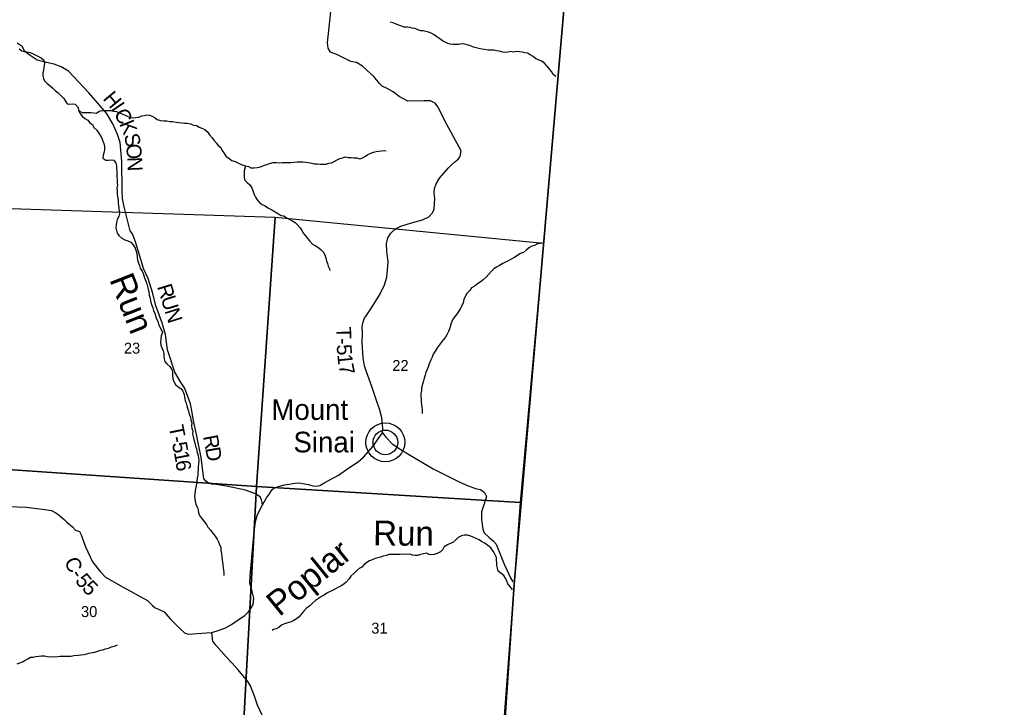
# Model space of a CAD drawing. Extents: x 1578669 to 1989827, y 208020 to 553079.
# Drawn here: x 1876425 to 1896411, y 410909 to 424792 of the extents above; entities that cross this region are included whole.
import ezdxf

# ---------------------------------------------------------------- set-up
doc = ezdxf.new("R2010")
doc.units = 0
for name, color, linetype in [('GM_X_Adjacent_County', 7, 'Continuous'), ('GM_X_County', 7, 'Continuous'), ('GM_X_County_Road', 7, 'Continuous'), ('GM_X_County_Road_Text', 7, 'Continuous'), ('GM_X_Minor_River', 7, 'Continuous'), ('GM_X_Minor_River_Text', 7, 'Continuous'), ('GM_X_Section', 7, 'Continuous'), ('GM_X_Section_Text', 7, 'Continuous'), ('GM_X_Township', 7, 'Continuous'), ('GM_X_Township_Road', 7, 'Continuous'), ('GM_X_Township_Road_Text', 7, 'Continuous'), ('GM_X_Unincorporated', 7, 'Continuous'), ('GM_X_Unincorporated_Location', 7, 'Continuous'), ('GM_X_Unincorporated_Text', 7, 'Continuous')]:
    doc.layers.add(name, color=color, linetype=linetype)

msp = doc.modelspace()

# ---------------------------------------------------------------- linework, layer by layer
at = {"layer": 'GM_X_Adjacent_County'}
msp.add_lwpolyline([(1884660, 393564), (1885146, 398934), (1885355, 401744), (1885513, 404405), (1886146, 409645), (1886177, 409905), (1886413, 413391), (1887490, 425854), (1892420, 425479), (1892905, 425441), (1893501, 433286), (1893540, 433796), (1894011, 439989), (1894010, 440034), (1894544, 439988), (1899062, 439699)], dxfattribs=at)
at = {"layer": 'GM_X_County'}
msp.add_lwpolyline([(1845065, 429025), (1849204, 428734), (1850126, 428641), (1858888, 428068), (1862193, 427760), (1872061, 427042), (1872750, 426991), (1874591, 426852), (1881971, 426273), (1887490, 425854), (1886413, 413391), (1886177, 409905), (1886146, 409645), (1885513, 404405), (1885355, 401744), (1885146, 398934), (1884660, 393564)], dxfattribs=at)
at = {"layer": 'GM_X_County_Road'}
for points in [[(1876198, 414963), (1876554, 414947), (1876930, 414903), (1877068, 414882), (1877156, 414836), (1877225, 414783), (1877325, 414695), (1877372, 414644), (1877490, 414549), (1877553, 414487), (1877629, 414456), (1877665, 414392), (1877749, 414147), (1877892, 413844), (1878047, 413650), (1878158, 413536), (1878511, 413335), (1879007, 413064), (1879059, 413012), (1879108, 412961), (1879160, 412919), (1879226, 412892), (1879338, 412832), (1879465, 412693), (1879598, 412556), (1879660, 412501), (1879753, 412413), (1879829, 412386), (1880195, 412412), (1880307, 412419), (1880433, 412456), (1880566, 412504), (1880702, 412578), (1880839, 412673), (1880973, 412761), (1881043, 412836), (1881090, 412900), (1881136, 412986), (1881149, 413112), (1881116, 413249), (1881069, 413413), (1881080, 413565), (1881151, 414381), (1881184, 414661), (1881229, 414799), (1881328, 414993), (1881407, 415139), (1881467, 415221), (1881518, 415296), (1881562, 415340), (1881648, 415364), (1881774, 415397), (1881869, 415413), (1881979, 415436), (1882025, 415440), (1882099, 415431), (1882177, 415419), (1882256, 415405), (1882346, 415382), (1882416, 415372), (1882486, 415385), (1882589, 415445), (1882860, 415595), (1883072, 415741), (1883257, 415866), (1883368, 415961), (1883561, 416179), (1883666, 416332), (1883750, 416450), (1883820, 416362), (1883949, 416229), (1884163, 416089)], [(1884163, 416089), (1884170, 416084), (1884230, 416045), (1884772, 415725), (1885261, 415482), (1885450, 415394), (1885630, 415329), (1885732, 415307), (1885813, 415248), (1885849, 415162), (1885794, 414976), (1885753, 414854), (1885748, 414703), (1885777, 414503), (1885802, 414428), (1885898, 414344), (1885995, 414261), (1886049, 414201), (1886206, 413801), (1886337, 413519), (1886385, 413444)]]:
    msp.add_lwpolyline(points, dxfattribs=at)
at = {"layer": 'GM_X_Minor_River'}
for points in [[(1887253, 423645), (1887197, 423690), (1887163, 423749), (1887110, 423814), (1887065, 423867), (1887015, 423922), (1886960, 423959), (1886904, 423985), (1886851, 424002), (1886794, 424051), (1886734, 424083), (1886683, 424116), (1886627, 424123), (1886572, 424136), (1886516, 424142), (1886450, 424149), (1886396, 424140), (1886342, 424153), (1886290, 424141), (1886238, 424134), (1886180, 424141), (1886108, 424159), (1886054, 424168), (1885999, 424175), (1885947, 424176), (1885883, 424180), (1885813, 424191), (1885755, 424196), (1885698, 424214), (1885644, 424227), (1885590, 424242), (1885529, 424266), (1885459, 424289), (1885408, 424302), (1885356, 424306), (1885286, 424295), (1885232, 424296), (1885176, 424293), (1885120, 424297), (1885068, 424310), (1885017, 424337), (1884965, 424370), (1884906, 424410), (1884851, 424449), (1884794, 424486), (1884737, 424520), (1884683, 424543), (1884628, 424556), (1884576, 424569), (1884524, 424572), (1884464, 424592), (1884409, 424619), (1884351, 424624), (1884300, 424637), (1884248, 424643), (1884188, 424646), (1884134, 424665), (1884083, 424684), (1884027, 424704), (1883964, 424733), (1883908, 424744), (1883906, 424746)], [(1876410, 424207), (1876463, 424166), (1876514, 424149), (1876574, 424146), (1876630, 424134), (1876681, 424109), (1876749, 424076), (1876855, 424025), (1876908, 423976), (1876921, 423908), (1876907, 423836), (1876902, 423770), (1876893, 423718), (1876887, 423660), (1876906, 423608), (1876921, 423557), (1876978, 423508), (1877037, 423460), (1877093, 423409), (1877144, 423358), (1877201, 423319), (1877258, 423253), (1877315, 423200), (1877350, 423147), (1877380, 423096), (1877434, 423091), (1877488, 423096), (1877544, 423089), (1877607, 423021), (1877611, 422963)], [(1877611, 422963), (1877636, 422904), (1877685, 422843), (1877738, 422800), (1877797, 422763), (1877842, 422712), (1877893, 422678), (1877923, 422618), (1877978, 422564), (1878021, 422503), (1878058, 422450), (1878082, 422398), (1878103, 422341), (1878122, 422291), (1878137, 422232), (1878135, 422178), (1878132, 422122), (1878109, 422061), (1878103, 421997), (1878162, 421955), (1878219, 421960), (1878271, 421965), (1878326, 421958), (1878367, 421895), (1878376, 421839), (1878379, 421788), (1878384, 421738), (1878386, 421674), (1878387, 421620), (1878394, 421568), (1878390, 421508), (1878399, 421453), (1878386, 421400), (1878394, 421337), (1878391, 421273), (1878398, 421221), (1878410, 421157), (1878411, 421097), (1878418, 421038), (1878422, 420978), (1878435, 420924), (1878442, 420874), (1878427, 420820), (1878391, 420757), (1878380, 420705), (1878373, 420645), (1878362, 420591), (1878378, 420537), (1878393, 420484), (1878428, 420433), (1878489, 420380), (1878548, 420351), (1878606, 420327), (1878667, 420304), (1878716, 420249), (1878756, 420182), (1878775, 420121), (1878786, 420071), (1878796, 420001), (1878803, 419938), (1878822, 419878), (1878840, 419827), (1878859, 419773), (1878894, 419718), (1878917, 419668), (1878945, 419579), (1878971, 419514), (1878988, 419462), (1879007, 419405), (1879018, 419351), (1879034, 419294), (1879039, 419232), (1879056, 419170), (1879068, 419107), (1879087, 419043), (1879113, 418974), (1879128, 418920), (1879156, 418849), (1879175, 418777), (1879213, 418704), (1879228, 418645), (1879256, 418587), (1879285, 418526), (1879308, 418475), (1879278, 418410), (1879277, 418348), (1879264, 418282), (1879272, 418220), (1879295, 418165), (1879324, 418104), (1879334, 418054), (1879335, 417998), (1879338, 417944), (1879357, 417893), (1879392, 417843), (1879453, 417793), (1879493, 417728), (1879510, 417672), (1879509, 417614), (1879515, 417541), (1879534, 417485)], [(1877611, 422963), (1877684, 422917), (1877742, 422920), (1877802, 422917), (1877860, 422921), (1877918, 422914), (1877972, 422903), (1878027, 422946), (1878083, 422959), (1878135, 422959), (1878203, 422962), (1878255, 422963), (1878321, 422949), (1878375, 422942), (1878440, 422915), (1878503, 422883), (1878581, 422853), (1878640, 422822), (1878704, 422815), (1878764, 422819), (1878826, 422824), (1878887, 422853), (1878939, 422860), (1878989, 422870), (1879045, 422865), (1879096, 422848), (1879148, 422821), (1879201, 422780), (1879264, 422760), (1879334, 422749), (1879394, 422749), (1879454, 422736), (1879510, 422739), (1879582, 422727), (1879633, 422718), (1879697, 422713), (1879753, 422703), (1879807, 422704), (1879871, 422689), (1879934, 422665), (1879996, 422656), (1880049, 422625), (1880103, 422606), (1880164, 422576), (1880215, 422527), (1880258, 422468), (1880310, 422411), (1880345, 422358), (1880400, 422303), (1880433, 422250), (1880486, 422212), (1880505, 422158), (1880545, 422103), (1880588, 422038), (1880651, 421993), (1880708, 421953), (1880777, 421928), (1880829, 421902), (1880884, 421879), (1880936, 421858), (1880987, 421843), (1881043, 421826), (1881094, 421804), (1881160, 421799), (1881221, 421808), (1881289, 421824), (1881349, 421847), (1881414, 421870), (1881470, 421890), (1881545, 421907), (1881607, 421911), (1881665, 421906), (1881723, 421913), (1881777, 421908), (1881843, 421908), (1881897, 421911), (1881957, 421914), (1882019, 421920), (1882143, 421921), (1882195, 421916), (1882257, 421909), (1882322, 421897), (1882378, 421882), (1882434, 421881), (1882492, 421876), (1882542, 421877), (1882610, 421877), (1882664, 421894), (1882722, 421903), (1882777, 421933), (1882838, 421962), (1882892, 421991), (1882945, 422004), (1883003, 422021), (1883059, 422011), (1883117, 422012), (1883170, 422003), (1883236, 422005), (1883296, 421986), (1883350, 422005), (1883405, 422040)], [(1883405, 422040), (1883458, 422069), (1883513, 422099), (1883569, 422118), (1883621, 422135), (1883671, 422140), (1883732, 422147), (1883782, 422150), (1883828, 422148)], [(1880982, 421845), (1880959, 421739), (1880958, 421679), (1880954, 421621), (1880963, 421559), (1881018, 421504), (1881069, 421461), (1881109, 421396), (1881140, 421325), (1881160, 421264), (1881185, 421212), (1881222, 421155), (1881269, 421104), (1881322, 421062), (1881381, 421033), (1881434, 420994), (1881513, 420954), (1881582, 420910), (1881640, 420879), (1881701, 420840), (1881756, 420831), (1881810, 420795), (1881869, 420766), (1881920, 420737), (1881985, 420695), (1882036, 420650), (1882085, 420591), (1882122, 420538), (1882156, 420479), (1882197, 420426), (1882238, 420375), (1882281, 420322), (1882336, 420263), (1882389, 420234), (1882448, 420198), (1882505, 420151), (1882558, 420096), (1882584, 420041), (1882605, 419985), (1882622, 419918), (1882639, 419868), (1882657, 419815), (1882684, 419761), (1882689, 419726)], [(1886960, 420286), (1886923, 420277), (1886870, 420259), (1886820, 420234), (1886770, 420217), (1886719, 420194), (1886660, 420147), (1886599, 420094), (1886542, 420070), (1886488, 420037), (1886418, 419988), (1886352, 419958), (1886301, 419931), (1886249, 419906), (1886180, 419869), (1886115, 419827), (1886056, 419798), (1886001, 419761), (1885950, 419716), (1885897, 419655), (1885842, 419596), (1885787, 419540), (1885726, 419495), (1885671, 419458), (1885606, 419407), (1885551, 419377), (1885516, 419325), (1885458, 419267), (1885419, 419205), (1885396, 419142), (1885378, 419078), (1885355, 419016), (1885321, 418953), (1885264, 418870), (1885218, 418803), (1885169, 418748), (1885150, 418697), (1885124, 418627), (1885109, 418561), (1885083, 418496), (1885060, 418440), (1885023, 418385), (1884980, 418330), (1884938, 418277), (1884899, 418218), (1884854, 418166), (1884814, 418097), (1884775, 418036), (1884754, 417978), (1884727, 417925), (1884697, 417846), (1884671, 417782), (1884654, 417726), (1884629, 417671), (1884612, 417615), (1884592, 417553), (1884572, 417470), (1884555, 417410), (1884540, 417354), (1884537, 417302), (1884527, 417247), (1884526, 417186), (1884529, 417134), (1884532, 417078), (1884536, 417018), (1884543, 416966), (1884550, 416912), (1884555, 416861), (1884554, 416841)], [(1879534, 417485), (1879570, 417426), (1879623, 417379), (1879676, 417344), (1879715, 417291), (1879746, 417226), (1879751, 417170), (1879763, 417105), (1879784, 417049), (1879799, 416997), (1879812, 416946), (1879832, 416890), (1879847, 416825), (1879876, 416769), (1879878, 416712), (1879899, 416654), (1879896, 416594), (1879902, 416538), (1879917, 416483), (1879914, 416431), (1879925, 416373), (1879941, 416316), (1879958, 416250), (1879972, 416182), (1879993, 416125), (1880007, 416053), (1880026, 415994), (1880035, 415938), (1880040, 415888), (1880034, 415826), (1880031, 415762), (1880030, 415706), (1880024, 415654), (1880019, 415592), (1880010, 415536), (1880000, 415474), (1879991, 415422), (1879980, 415354), (1879970, 415286), (1879959, 415227), (1879954, 415171), (1879961, 415120), (1879969, 415068), (1879982, 415002), (1880011, 414945), (1880025, 414887), (1880034, 414834), (1880057, 414782), (1880096, 414725), (1880140, 414666), (1880195, 414601), (1880226, 414542), (1880278, 414483), (1880321, 414426), (1880373, 414362), (1880410, 414303), (1880437, 414251), (1880458, 414192), (1880484, 414132), (1880487, 414077), (1880500, 414013), (1880506, 413947), (1880513, 413885), (1880523, 413786), (1880533, 413728), (1880542, 413674), (1880549, 413624), (1880548, 413573), (1880544, 413572)], [(1886377, 413282), (1886328, 413350), (1886281, 413403), (1886260, 413455), (1886239, 413514), (1886201, 413571), (1886146, 413610), (1886091, 413659), (1886072, 413714), (1886063, 413770), (1886062, 413826), (1886056, 413876), (1886053, 413934), (1886015, 414011), (1885984, 414062), (1885937, 414127), (1885878, 414177), (1885823, 414216), (1885754, 414255), (1885701, 414289), (1885645, 414314), (1885586, 414345), (1885533, 414362), (1885467, 414386), (1885401, 414385), (1885345, 414371), (1885282, 414334), (1885231, 414291), (1885174, 414236), (1885115, 414218), (1885061, 414191), (1884998, 414150), (1884967, 414097), (1884920, 414044), (1884857, 414011), (1884798, 413994), (1884744, 413989), (1884692, 413993), (1884637, 414022), (1884577, 414009), (1884518, 413994), (1884468, 413976), (1884412, 413971), (1884360, 413982), (1884301, 413999), (1884233, 413995), (1884169, 414002), (1884108, 413992), (1884056, 413991), (1884001, 413994), (1883943, 413991), (1883883, 413993), (1883828, 413974), (1883766, 413961), (1883711, 413942), (1883653, 413928), (1883603, 413913), (1883544, 413888), (1883488, 413867), (1883437, 413830), (1883382, 413791), (1883335, 413734), (1883282, 413709), (1883221, 413657), (1883170, 413612), (1883113, 413557), (1883076, 413504), (1883020, 413437), (1882967, 413392), (1882913, 413361), (1882852, 413328), (1882799, 413300), (1882738, 413263), (1882684, 413238), (1882629, 413211), (1882572, 413174), (1882516, 413144), (1882461, 413107), (1882396, 413064), (1882339, 413007), (1882282, 412957), (1882212, 412902), (1882157, 412839), (1882108, 412786), (1882067, 412735), (1882014, 412694), (1881957, 412657), (1881905, 412636), (1881840, 412612), (1881774, 412591), (1881711, 412567), (1881654, 412522), (1881601, 412493), (1881547, 412478), (1881523, 412459)], [(1876372, 411785), (1876427, 411802), (1876477, 411825), (1876534, 411857), (1876587, 411888), (1876643, 411919), (1876697, 411918), (1876750, 411933), (1876806, 411942), (1876862, 411944), (1876922, 411945), (1877007, 411927), (1877058, 411934), (1877117, 411925), (1877184, 411935), (1877236, 411940), (1877294, 411941), (1877354, 411940), (1877412, 411942), (1877464, 411943), (1877518, 411950), (1877604, 411962), (1877660, 411969), (1877722, 411975), (1877777, 411986), (1877829, 412003), (1877885, 412012), (1877939, 412019), (1877998, 412043), (1878052, 412058), (1878103, 412071), (1878153, 412090), (1878215, 412103), (1878278, 412129), (1878328, 412144), (1878388, 412159), (1878395, 412167)]]:
    msp.add_lwpolyline(points, dxfattribs=at)
at = {"layer": 'GM_X_Section'}
for points in [[(1876234, 420979), (1881581, 420807), (1881208, 415364), (1875881, 415732)], [(1881581, 420807), (1887006, 420282), (1886535, 415042), (1881208, 415364)], [(1875881, 415732), (1881208, 415364), (1880920, 410149), (1880684, 410164), (1875642, 410537)], [(1881208, 415364), (1886535, 415042), (1886125, 409654), (1880920, 410149)]]:
    msp.add_lwpolyline(points, close=True, dxfattribs=at)
at = {"layer": 'GM_X_Township'}
msp.add_lwpolyline([(1845065, 429025), (1849204, 428734), (1850126, 428641), (1858888, 428068), (1862193, 427760), (1872061, 427042), (1872750, 426991), (1874591, 426852), (1881971, 426273), (1887490, 425854), (1886413, 413391), (1886177, 409905), (1886146, 409645), (1885513, 404405), (1885355, 401744), (1885146, 398934), (1884660, 393564)], dxfattribs=at)
at = {"layer": 'GM_X_Township_Road'}
for points in [[(1883750, 416450), (1883761, 416526), (1883754, 416628), (1883736, 416753), (1883699, 416907), (1883611, 417166), (1883542, 417369), (1883479, 417534), (1883428, 417684), (1883388, 417801), (1883363, 417967), (1883343, 418272), (1883348, 418468), (1883339, 418597), (1883352, 418667), (1883384, 418753), (1883517, 418954), (1883691, 419232), (1883794, 419436), (1883841, 419594), (1883863, 419902), (1883842, 420121), (1883833, 420265), (1883862, 420387), (1883920, 420485), (1884011, 420573), (1884123, 420624), (1884337, 420693), (1884558, 420754), (1884684, 420811), (1884761, 420893), (1884795, 420967), (1884810, 421189), (1884795, 421292), (1884799, 421382), (1884836, 421482), (1884905, 421596), (1885080, 421797), (1885130, 421847), (1885213, 421922), (1885279, 421980), (1885321, 422034), (1885338, 422146), (1885049, 422679), (1884871, 423035), (1884818, 423109), (1884724, 423156), (1884594, 423152), (1884260, 423148), (1884091, 423242), (1883969, 423334), (1883844, 423401), (1883746, 423448), (1883692, 423508), (1883577, 423645), (1883442, 423768), (1883348, 423855), (1883227, 423928), (1883109, 423947), (1882842, 424086), (1882702, 424141), (1882655, 424220), (1882641, 424326), (1882730, 425145)], [(1879312, 418624), (1879304, 418651), (1879172, 419017), (1879112, 419266), (1879015, 419565), (1878925, 419768), (1878770, 420288), (1878701, 420470), (1878655, 420531), (1878536, 421011), (1878501, 421185), (1878490, 421333), (1878486, 421929), (1878450, 422312), (1878397, 422476), (1878304, 422691), (1878179, 422906), (1877818, 423319), (1877411, 423757), (1877263, 423844), (1877120, 423897), (1876962, 423930), (1876774, 423977), (1876617, 424082), (1876527, 424150), (1876472, 424249), (1876374, 424318)], [(1881328, 414993), (1881321, 415042), (1881307, 415095), (1881281, 415156), (1881189, 415220), (1880984, 415289), (1880636, 415364), (1880391, 415407), (1880301, 415415), (1880213, 415448), (1880175, 415484), (1880139, 415529), (1880088, 415954), (1879991, 416415), (1879954, 416602), (1879929, 416736), (1879905, 416861), (1879870, 417039), (1879794, 417258), (1879754, 417362), (1879673, 417479), (1879558, 417672), (1879407, 418128), (1879367, 418435), (1879314, 418616), (1879312, 418624)], [(1881318, 410750), (1881227, 410953), (1881167, 411131), (1881086, 411338), (1881030, 411426), (1880834, 411661), (1880706, 411804), (1880594, 411929), (1880493, 412041), (1880387, 412160), (1880327, 412240), (1880307, 412419)]]:
    msp.add_lwpolyline(points, dxfattribs=at)
at = {"layer": 'GM_X_Unincorporated'}
for radius in [393, 249]:
    msp.add_circle((1883809, 416257), radius, dxfattribs=at)
at = {"layer": 'GM_X_Unincorporated_Location'}
msp.add_line((1883809, 416257), (1883809, 416257), dxfattribs=at)

# ---------------------------------------------------------------- texts
at = {"layer": 'GM_X_County_Road_Text'}
for s, rotation, p in [('C', 294.3215, (1877316, 413859)), ('-', 302.7334, (1877440, 413592)), ('5', 309.4385, (1877529, 413458)), ('5', 314.5417, (1877666, 413293))]:
    msp.add_text(s, height=300, rotation=rotation, dxfattribs=at).set_placement(p)
at = {"layer": 'GM_X_Minor_River_Text'}
for s, rotation, p in [('Run', 291.5265, (1878229, 419548)), ('Run', 359.524, (1883560, 414178)), ('Poplar', 39.1794, (1881666, 412725))]:
    msp.add_text(s, height=500, rotation=rotation, dxfattribs=at).set_placement(p)
at = {"layer": 'GM_X_Section_Text'}
for s, p in [('23', (1878528, 418049)), ('22', (1883949, 417699)), ('30', (1877662, 412730)), ('31', (1883525, 412395))]:
    msp.add_text(s, height=221, rotation=0, dxfattribs=at).set_placement(p)
at = {"layer": 'GM_X_Township_Road_Text'}
for s, rotation, p in [('H', 309.6372, (1878089, 423195)), ('I', 304.3007, (1878253, 422998)), ('C', 298.1239, (1878318, 422903)), ('K', 291.8826, (1878431, 422694)), ('S', 283.2699, (1878526, 422460)), ('O', 275.3188, (1878570, 422274)), ('N', 272.2445, (1878595, 422016)), ('R', 287.2129, (1879196, 419404)), ('U', 287.2236, (1879269, 419168)), ('N', 287.3603, (1879347, 418915)), ('T', 270.8829, (1882817, 418592)), ('-', 271.7449, (1882820, 418362)), ('5', 273.5973, (1882825, 418229)), ('1', 275.7358, (1882837, 418032)), ('7', 281.7556, (1882861, 417814)), ('T', 281.3015, (1879430, 416578)), ('-', 281.2655, (1879474, 416358)), ('R', 281.1392, (1880123, 416378)), ('5', 281.0915, (1879498, 416238)), ('D', 279.8774, (1880170, 416138)), ('1', 280.5823, (1879534, 416057)), ('6', 278.7557, (1879567, 415878))]:
    msp.add_text(s, height=300, rotation=rotation, dxfattribs=at).set_placement(p)
at = {"layer": 'GM_X_Unincorporated_Text'}
for s, p in [('Mount', (1881507, 416711)), ('Sinai', (1881952, 416055))]:
    msp.add_text(s, height=417, rotation=0, dxfattribs=at).set_placement(p)

doc.saveas('drawing.dxf')
